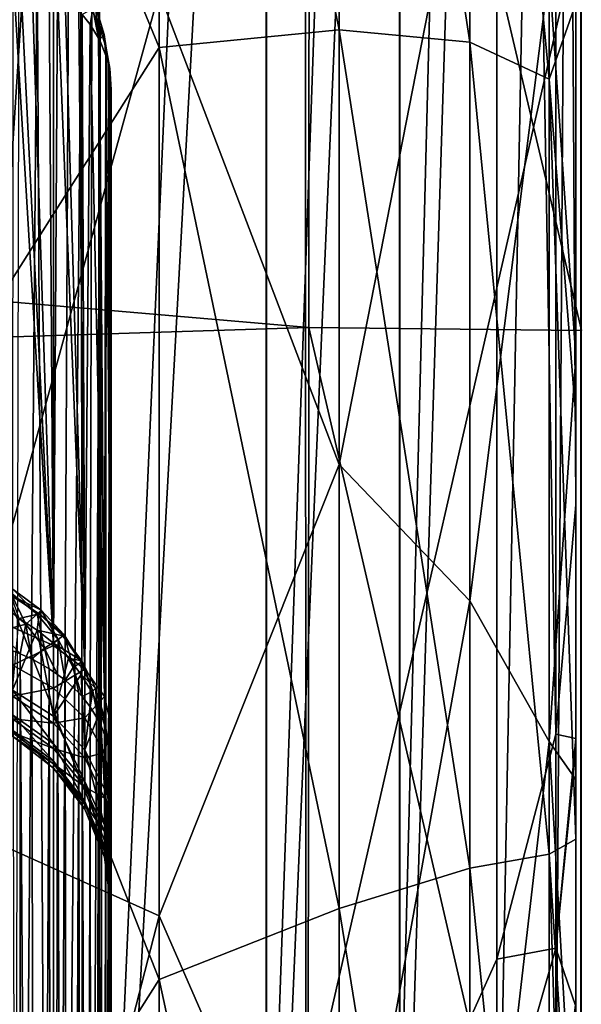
# Model space of a CAD drawing. Header units: metres. Extents: x -22 to 72, y -222 to 22.
# Tile 373 of 410: x 68.462 to 69.308, y 4.496 to 5.979. Entities that reach past the tile are written whole.
import ezdxf

# ---------------------------------------------------------------- set-up
doc = ezdxf.new("R2010")
doc.units = ezdxf.units.M
doc.layers.add('solid_509499_SW0002_01', color=7, linetype='CONTINUOUS')

msp = doc.modelspace()

# ---------------------------------------------------------------- linework, layer by layer
at = {"layer": 'solid_509499_SW0002_01'}
for points in [[(69.300003, 4.09725, 81.314957), (69.300003, 13.709238, 67.886703), (69.300003, 13.686502, 67.20269)], [(69.300003, 4.744919, 81.098137), (69.300003, 13.697898, 68.568909), (69.300003, 13.709238, 67.886703)], [(69.300003, 4.09725, 81.314957), (69.300003, 4.744919, 81.098137), (69.300003, 13.709238, 67.886703)], [(69.300003, 5.380803, 80.849998), (69.300003, 13.65287, 69.247124), (69.300003, 13.697898, 68.568909)], [(69.300003, 4.744919, 81.098137), (69.300003, 5.380803, 80.849998), (69.300003, 13.697898, 68.568909)], [(69.300003, 3.439465, 81.499832), (69.300003, 13.686502, 67.20269), (69.300003, 13.629494, 66.519127)], [(69.300003, 3.439465, 81.499832), (69.300003, 4.09725, 81.314957), (69.300003, 13.686502, 67.20269)], [(69.300003, 5.380803, 80.849998), (69.300003, 6.003599, 80.571091), (69.300003, 13.65287, 69.247124)], [(69.300003, 2.773616, 81.652199), (69.300003, 13.629494, 66.519127), (69.300003, 13.538207, 65.83828)], [(69.300003, 2.773616, 81.652199), (69.300003, 3.439465, 81.499832), (69.300003, 13.629494, 66.519127)], [(69.300003, 10.63656, 69.713799), (69.300003, 2.773616, 81.652199), (69.300003, 13.538207, 65.83828)], [(69.270142, 10.290688, 69.471611), (69.300003, 5.248535, 77.408691), (69.300003, 10.63656, 69.713799)], [(69.300003, 10.63656, 69.713799), (69.300003, 5.248535, 77.408691), (69.300003, 2.773616, 81.652199)], [(69.270142, 10.290688, 69.471611), (69.18103, 9.951366, 69.234016), (69.270142, 4.902662, 77.166512)], [(69.270142, 10.290688, 69.471611), (69.270142, 4.902662, 77.166512), (69.300003, 5.248535, 77.408691)], [(69.18103, 9.951366, 69.234016), (69.034447, 9.625714, 69.005997), (69.034798, 4.238321, 76.701332)], [(69.18103, 9.951366, 69.234016), (69.034798, 4.238321, 76.701332), (69.181145, 4.563674, 76.929153)], [(69.18103, 9.951366, 69.234016), (69.181145, 4.563674, 76.929153), (69.270142, 4.902662, 77.166512)], [(69.034447, 9.625714, 69.005997), (68.833321, 9.320226, 68.792091), (68.834, 3.933079, 76.487602)], [(69.034447, 9.625714, 69.005997), (68.834, 3.933079, 76.487602), (69.034798, 4.238321, 76.701332)], [(68.833321, 9.320226, 68.792091), (68.581665, 9.040996, 68.596573), (68.582764, 3.654026, 76.292206)], [(68.833321, 9.320226, 68.792091), (68.582764, 3.654026, 76.292206), (68.834, 3.933079, 76.487602)], [(68.581665, 9.040996, 68.596573), (68.284485, 8.793593, 68.42334), (68.286072, 3.406716, 76.119041)], [(68.581665, 9.040996, 68.596573), (68.286072, 3.406716, 76.119041), (68.582764, 3.654026, 76.292206)], [(69.270142, 4.257071, 57.218163), (69.300003, 8.917792, 59.966183), (69.300003, 4.499254, 56.872288)], [(69.270142, 8.67561, 60.312054), (69.300003, 8.917792, 59.966183), (69.270142, 4.257071, 57.218163)], [(69.300003, 4.499254, 56.872288), (69.300003, 8.917792, 59.966183), (69.300003, 6.093424, 55.718861)], [(69.270142, 8.67561, 60.312054), (69.270142, 4.257071, 57.218163), (69.18103, 4.019476, 57.557484)], [(69.18103, 8.438015, 60.651375), (69.270142, 8.67561, 60.312054), (69.18103, 4.019476, 57.557484)], [(69.18103, 8.438015, 60.651375), (69.18103, 4.019476, 57.557484), (69.034447, 3.791452, 57.883133)], [(69.034447, 8.209991, 60.977028), (69.18103, 8.438015, 60.651375), (69.034447, 3.791452, 57.883133)], [(69.034447, 8.209991, 60.977028), (69.034447, 3.791452, 57.883133), (68.833321, 3.577547, 58.188622)], [(68.833321, 7.996086, 61.282516), (69.034447, 8.209991, 60.977028), (68.833321, 3.577547, 58.188622)], [(68.833321, 7.996086, 61.282516), (68.833321, 3.577547, 58.188622), (68.581665, 3.382028, 58.467854)], [(68.581665, 7.800567, 61.561749), (68.833321, 7.996086, 61.282516), (68.581665, 3.382028, 58.467854)], [(68.581665, 7.800567, 61.561749), (68.581665, 3.382028, 58.467854), (68.284485, 3.208795, 58.715256)], [(68.284485, 7.627334, 61.809151), (68.581665, 7.800567, 61.561749), (68.284485, 3.208795, 58.715256)], [(68.330727, 6.76368, 83.47625), (68.67218, 7.292746, 82.641075), (68.67218, 5.937394, 83.241142)], [(68.67218, 7.292746, 82.641075), (68.943581, 7.240046, 82.026756), (68.943581, 5.963855, 82.615082)], [(68.67218, 5.937394, 83.241142), (68.67218, 7.292746, 82.641075), (68.943581, 5.963855, 82.615082)], [(53.5, 6.836931, 87.855888), (68.897644, 5.515822, 88.262665), (68.899071, 7.250747, 87.708542)], [(69.308784, 5.511178, 88.234596), (68.899071, 7.250747, 87.708542), (68.897644, 5.515822, 88.262665)], [(69.308884, 7.244244, 87.680969), (68.899071, 7.250747, 87.708542), (69.308784, 5.511178, 88.234596)], [(68.943581, 7.240046, 82.026756), (69.140579, 7.144589, 81.397644), (69.140579, 5.945564, 81.971123)], [(68.943581, 5.963855, 82.615082), (68.943581, 7.240046, 82.026756), (69.140579, 5.945564, 81.971123)], [(69.140579, 7.144589, 81.397644), (69.260025, 7.01401, 80.761597), (69.260025, 5.88982, 81.317833)], [(69.140579, 5.945564, 81.971123), (69.140579, 7.144589, 81.397644), (69.260025, 5.88982, 81.317833)], [(69.260025, 5.88982, 81.317833), (69.260025, 7.01401, 80.761597), (69.300003, 6.003599, 80.571091)], [(53.5, 6.836931, 87.855888), (53.5, 5.02954, 88.388817), (68.897644, 5.515822, 88.262665)], [(68.330727, 5.399823, 84.003235), (68.330727, 6.76368, 83.47625), (68.67218, 5.937394, 83.241142)], [(68.943581, 5.309099, 53.369846), (68.943581, 6.568497, 53.890331), (68.67218, 6.020631, 53.029903)], [(69.140579, 6.314661, 54.435593), (68.943581, 6.568497, 53.890331), (68.943581, 5.309099, 53.369846)], [(69.140579, 5.103931, 53.935219), (69.140579, 6.314661, 54.435593), (68.943581, 5.309099, 53.369846)], [(69.260025, 6.052355, 54.999046), (69.140579, 6.314661, 54.435593), (69.140579, 5.103931, 53.935219)], [(68.67218, 6.020631, 53.029903), (68.330727, 6.219466, 52.535511), (68.330727, 4.782124, 52.032425)], [(53.5, 6.139806, 47.917599), (68.892906, 6.142597, 47.918453), (68.893272, 4.318313, 47.448792)], [(69.307831, 6.128791, 47.944382), (68.893272, 4.318313, 47.448792), (68.892906, 6.142597, 47.918453)], [(53.5, 4.314916, 47.448078), (53.5, 6.139806, 47.917599), (68.893272, 4.318313, 47.448792)], [(69.307755, 4.305777, 47.475555), (68.893272, 4.318313, 47.448792), (69.307831, 6.128791, 47.944382)], [(69.307755, 4.305777, 47.475555), (69.307831, 6.128791, 47.944382), (69.718643, 4.288019, 47.56073)], [(69.307831, 6.128791, 47.944382), (69.718697, 6.103422, 48.027668), (69.718643, 4.288019, 47.56073)], [(68.461388, 6.104851, 66.993286), (68.488571, 6.087646, 66.983742), (68.451508, 1.581238, 73.464203)], [(68.488571, 6.087646, 66.983742), (68.513054, 1.542143, 73.436829), (68.451508, 1.581238, 73.464203)], [(68.488571, 6.087646, 66.983742), (68.51339, 6.067769, 66.972969), (68.513054, 1.542143, 73.436829)], [(69.260025, 6.052355, 54.999046), (69.300003, 5.470815, 55.42915), (69.300003, 6.093424, 55.718861)], [(69.300003, 4.499254, 56.872288), (69.300003, 6.093424, 55.718861), (69.300003, 5.470815, 55.42915)], [(68.51339, 6.067769, 66.972969), (68.535553, 6.045427, 66.961151), (68.513054, 1.542143, 73.436829)], [(68.451752, 6.056551, 66.693314), (68.451576, 5.064001, 65.998199), (68.513168, 5.036586, 66.037354)], [(68.463127, 6.052008, 66.698692), (68.451752, 6.056551, 66.693314), (68.513168, 5.036586, 66.037354)], [(68.480377, 6.044142, 66.707901), (68.463127, 6.052008, 66.698692), (68.513168, 5.036586, 66.037354)], [(68.506874, 6.029092, 66.724785), (68.480377, 6.044142, 66.707901), (68.513168, 5.036586, 66.037354)], [(68.535553, 6.045427, 66.961151), (68.554779, 6.020809, 66.94854), (68.513054, 1.542143, 73.436829)], [(69.260025, 4.891919, 54.519459), (69.260025, 6.052355, 54.999046), (69.140579, 5.103931, 53.935219)], [(69.260025, 4.891919, 54.519459), (69.300003, 5.470815, 55.42915), (69.260025, 6.052355, 54.999046)], [(68.519173, 6.020823, 66.734138), (68.506874, 6.029092, 66.724785), (68.513168, 5.036586, 66.037354)], [(68.67218, 4.629241, 52.542904), (68.67218, 6.020631, 53.029903), (68.330727, 4.782124, 52.032425)], [(68.554779, 6.020809, 66.94854), (68.560242, 1.491387, 73.401291), (68.513054, 1.542143, 73.436829)], [(68.519173, 6.020823, 66.734138), (68.513168, 5.036586, 66.037354), (68.560356, 5.000993, 66.088181)], [(68.530655, 6.012085, 66.743919), (68.519173, 6.020823, 66.734138), (68.560356, 5.000993, 66.088181)], [(68.5513, 5.992835, 66.764595), (68.530655, 6.012085, 66.743919), (68.560356, 5.000993, 66.088181)], [(68.554779, 6.020809, 66.94854), (68.570831, 5.994248, 66.935295), (68.560242, 1.491387, 73.401291)], [(68.943581, 5.309099, 53.369846), (68.67218, 6.020631, 53.029903), (68.67218, 4.629241, 52.542904)], [(68.572235, 5.99576, 66.822952), (68.556358, 5.987279, 66.770508), (68.568581, 5.971858, 66.786758)], [(68.570831, 5.994248, 66.935295), (68.583496, 5.96598, 66.921814), (68.560242, 1.491387, 73.401291)], [(68.572235, 5.99576, 66.822952), (68.568581, 5.971858, 66.786758), (68.581154, 5.951359, 66.807816)], [(68.576569, 6.000083, 66.879822), (68.589722, 5.957241, 66.862228), (68.570831, 5.994248, 66.935295)], [(68.589722, 5.957241, 66.862228), (68.583496, 5.96598, 66.921814), (68.570831, 5.994248, 66.935295)], [(68.572235, 5.99576, 66.822952), (68.581154, 5.951359, 66.807816), (68.576569, 6.000083, 66.879822)], [(68.576569, 6.000083, 66.879822), (68.581154, 5.951359, 66.807816), (68.582237, 5.949251, 66.809952)], [(68.576569, 6.000083, 66.879822), (68.582237, 5.949251, 66.809952), (68.589722, 5.957241, 66.862228)], [(69.260025, 5.88982, 81.317833), (69.300003, 6.003599, 80.571091), (69.300003, 5.380803, 80.849998)], [(68.556358, 5.987279, 66.770508), (68.5513, 5.992835, 66.764595), (68.560356, 5.000993, 66.088181)], [(68.568581, 5.971858, 66.786758), (68.556358, 5.987279, 66.770508), (68.560356, 5.000993, 66.088181)], [(68.583496, 5.96598, 66.921814), (68.58989, 1.432392, 73.359978), (68.560242, 1.491387, 73.401291)], [(68.568581, 5.971858, 66.786758), (68.560356, 5.000993, 66.088181), (68.589973, 4.959628, 66.147255)], [(68.581154, 5.951359, 66.807816), (68.568581, 5.971858, 66.786758), (68.589973, 4.959628, 66.147255)], [(68.583496, 5.96598, 66.921814), (68.592636, 5.936423, 66.908119), (68.58989, 1.432392, 73.359978)], [(68.589722, 5.957241, 66.862228), (68.592636, 5.936423, 66.908119), (68.583496, 5.96598, 66.921814)], [(68.67218, 5.937394, 83.241142), (68.943581, 5.963855, 82.615082), (68.943581, 4.640398, 83.08757)], [(68.943581, 5.963855, 82.615082), (69.140579, 5.945564, 81.971123), (69.140579, 4.70098, 82.437553)], [(68.943581, 4.640398, 83.08757), (68.943581, 5.963855, 82.615082), (69.140579, 4.70098, 82.437553)], [(68.582237, 5.949251, 66.809952), (68.581154, 5.951359, 66.807816), (68.589973, 4.959628, 66.147255)], [(68.589722, 5.957241, 66.862228), (68.582237, 5.949251, 66.809952), (68.592094, 5.925353, 66.833855)], [(68.592094, 5.925353, 66.833855), (68.582237, 5.949251, 66.809952), (68.589973, 4.959628, 66.147255)], [(68.589722, 5.957241, 66.862228), (68.595398, 5.913619, 66.845261), (68.592636, 5.936423, 66.908119)], [(68.589722, 5.957241, 66.862228), (68.592094, 5.925353, 66.833855), (68.595398, 5.913619, 66.845261)], [(68.330727, 5.399823, 84.003235), (68.67218, 5.937394, 83.241142), (68.67218, 4.533285, 83.716057)], [(68.592636, 5.936423, 66.908119), (68.59816, 5.905728, 66.894623), (68.58989, 1.432392, 73.359978)], [(68.598038, 5.900235, 66.857925), (68.59816, 5.905728, 66.894623), (68.592636, 5.936423, 66.908119)], [(68.598038, 5.900235, 66.857925), (68.592636, 5.936423, 66.908119), (68.595398, 5.913619, 66.845261)], [(68.67218, 4.533285, 83.716057), (68.67218, 5.937394, 83.241142), (68.943581, 4.640398, 83.08757)], [(69.140579, 5.945564, 81.971123), (69.260025, 5.88982, 81.317833), (69.260025, 4.721935, 81.775261)], [(69.140579, 4.70098, 82.437553), (69.140579, 5.945564, 81.971123), (69.260025, 4.721935, 81.775261)], [(68.592094, 5.925353, 66.833855), (68.589973, 4.959628, 66.147255), (68.599998, 4.915507, 66.210266)], [(68.595398, 5.913619, 66.845261), (68.592094, 5.925353, 66.833855), (68.599998, 4.915507, 66.210266)], [(68.59816, 5.905728, 66.894623), (68.599998, 5.87431, 66.88163), (68.58989, 1.432392, 73.359978)], [(68.598038, 5.900235, 66.857925), (68.595398, 5.913619, 66.845261), (68.599998, 4.915507, 66.210266)], [(68.598038, 5.900235, 66.857925), (68.599998, 5.87431, 66.88163), (68.59816, 5.905728, 66.894623)], [(68.598038, 5.900235, 66.857925), (68.599998, 4.915507, 66.210266), (68.599998, 5.394902, 66.545944)], [(68.598038, 5.900235, 66.857925), (68.599998, 5.394902, 66.545944), (68.599998, 5.87431, 66.88163)], [(69.260025, 5.88982, 81.317833), (69.300003, 5.380803, 80.849998), (69.300003, 4.744919, 81.098137)], [(69.260025, 4.721935, 81.775261), (69.260025, 5.88982, 81.317833), (69.300003, 4.744919, 81.098137)], [(68.58989, 1.432392, 73.359978), (68.599998, 5.87431, 66.88163), (68.599998, 3.621717, 70.098663)], [(68.599998, 5.87431, 66.88163), (68.599998, 5.394902, 66.545944), (68.599998, -3.2108, 65.314484)], [(68.599998, 3.621717, 70.098663), (68.599998, 5.87431, 66.88163), (68.599998, -3.2108, 65.314484)], [(53.5, 5.02954, 88.388817), (68.896446, 3.739455, 88.664375), (68.897644, 5.515822, 88.262665)], [(69.308731, 3.736626, 88.635963), (68.897644, 5.515822, 88.262665), (68.896446, 3.739455, 88.664375)], [(69.308784, 5.511178, 88.234596), (68.897644, 5.515822, 88.262665), (69.308731, 3.736626, 88.635963)], [(69.260025, 4.891919, 54.519459), (69.300003, 4.834492, 55.170979), (69.300003, 5.470815, 55.42915)], [(69.300003, 4.499254, 56.872288), (69.300003, 5.470815, 55.42915), (69.300003, 4.834492, 55.170979)], [(68.330727, 3.995498, 84.410286), (68.330727, 5.399823, 84.003235), (68.67218, 4.533285, 83.716057)], [(68.599998, 5.394902, 66.545944), (68.599998, 4.915507, 66.210266), (68.599998, -3.2108, 65.314484)], [(68.943581, 4.009, 52.961521), (68.943581, 5.309099, 53.369846), (68.67218, 4.629241, 52.542904)], [(69.140579, 5.103931, 53.935219), (68.943581, 5.309099, 53.369846), (68.943581, 4.009, 52.961521)], [(69.270142, 4.902662, 77.166512), (69.300003, 4.896359, 77.855141), (69.300003, 5.248535, 77.408691)], [(69.300003, 5.248535, 77.408691), (69.300003, 4.896359, 77.855141), (69.300003, 2.773616, 81.652199)], [(68.448349, 5.116278, 65.118721), (68.488426, 5.083848, 65.109589), (68.452576, 5.121001, 65.181862)], [(68.452576, 5.121001, 65.181862), (68.494713, 5.089931, 65.170532), (68.449249, 5.111563, 65.244926)], [(68.488426, 5.083848, 65.109589), (68.494713, 5.089931, 65.170532), (68.452576, 5.121001, 65.181862)], [(68.435158, 5.099222, 65.0597), (68.471283, 5.068828, 65.053658), (68.448349, 5.116278, 65.118721)], [(68.471283, 5.068828, 65.053658), (68.488426, 5.083848, 65.109589), (68.448349, 5.116278, 65.118721)], [(68.449249, 5.111563, 65.244926), (68.491379, 5.084192, 65.23246), (68.461388, 5.076952, 65.296921)], [(68.494713, 5.089931, 65.170532), (68.491379, 5.084192, 65.23246), (68.449249, 5.111563, 65.244926)], [(69.140579, 3.854074, 53.542675), (69.140579, 5.103931, 53.935219), (68.943581, 4.009, 52.961521)], [(69.260025, 4.891919, 54.519459), (69.140579, 5.103931, 53.935219), (69.140579, 3.854074, 53.542675)], [(68.431618, 5.05809, 65.006645), (68.471283, 5.068828, 65.053658), (68.435158, 5.099222, 65.0597)], [(68.488426, 5.083848, 65.109589), (68.520195, 5.045326, 65.09861), (68.494713, 5.089931, 65.170532)], [(68.494713, 5.089931, 65.170532), (68.52919, 5.052719, 65.156975), (68.491379, 5.084192, 65.23246)], [(68.520195, 5.045326, 65.09861), (68.52919, 5.052719, 65.156975), (68.494713, 5.089931, 65.170532)], [(68.461388, 5.076952, 65.296921), (68.488571, 5.059747, 65.287376), (68.451576, 4.969301, 65.461121)], [(68.491379, 5.084192, 65.23246), (68.488571, 5.059747, 65.287376), (68.461388, 5.076952, 65.296921)], [(68.471283, 5.068828, 65.053658), (68.49958, 5.032659, 65.046272), (68.488426, 5.083848, 65.109589)], [(68.49958, 5.032659, 65.046272), (68.520195, 5.045326, 65.09861), (68.488426, 5.083848, 65.109589)], [(68.491379, 5.084192, 65.23246), (68.527191, 5.050901, 65.217552), (68.488571, 5.059747, 65.287376)], [(68.52919, 5.052719, 65.156975), (68.527191, 5.050901, 65.217552), (68.491379, 5.084192, 65.23246)], [(68.431618, 5.05809, 65.006645), (68.463127, 5.024108, 65.002335), (68.471283, 5.068828, 65.053658)], [(68.451576, 5.006625, 65.948975), (68.513168, 5.036586, 66.037354), (68.451576, 5.064001, 65.998199)], [(68.488571, 5.059747, 65.287376), (68.513168, 4.930147, 65.433708), (68.451576, 4.969301, 65.461121)], [(68.471283, 5.068828, 65.053658), (68.463127, 5.024108, 65.002335), (68.480377, 5.016242, 65.011543)], [(68.471283, 5.068828, 65.053658), (68.480377, 5.016242, 65.011543), (68.49958, 5.032659, 65.046272)], [(68.488571, 5.059747, 65.287376), (68.51339, 5.039869, 65.276604), (68.513168, 4.930147, 65.433708)], [(68.527191, 5.050901, 65.217552), (68.51339, 5.039869, 65.276604), (68.488571, 5.059747, 65.287376)], [(68.431618, 5.05809, 65.006645), (68.451752, 5.028651, 64.996948), (68.463127, 5.024108, 65.002335)], [(68.49958, 5.032659, 65.046272), (68.519173, 4.992923, 65.037781), (68.520195, 5.045326, 65.09861)], [(68.527191, 5.050901, 65.217552), (68.555717, 5.013115, 65.200966), (68.51339, 5.039869, 65.276604)], [(68.520195, 5.045326, 65.09861), (68.519173, 4.992923, 65.037781), (68.530655, 4.984185, 65.047554)], [(68.520195, 5.045326, 65.09861), (68.542809, 5.003168, 65.086571), (68.52919, 5.052719, 65.156975)], [(68.520195, 5.045326, 65.09861), (68.530655, 4.984185, 65.047554), (68.542809, 5.003168, 65.086571)], [(68.52919, 5.052719, 65.156975), (68.555054, 5.011433, 65.142059), (68.527191, 5.050901, 65.217552)], [(68.555054, 5.011433, 65.142059), (68.555717, 5.013115, 65.200966), (68.527191, 5.050901, 65.217552)], [(68.542809, 5.003168, 65.086571), (68.555054, 5.011433, 65.142059), (68.52919, 5.052719, 65.156975)], [(53.5, 5.02954, 88.388817), (53.5, 3.181653, 88.757576), (68.896446, 3.739455, 88.664375)], [(68.451576, 5.006625, 65.948975), (68.513168, 4.972097, 65.982025), (68.513168, 5.036586, 66.037354)], [(68.49958, 5.032659, 65.046272), (68.480377, 5.016242, 65.011543), (68.506874, 5.001193, 65.028419)], [(68.49958, 5.032659, 65.046272), (68.506874, 5.001193, 65.028419), (68.519173, 4.992923, 65.037781)], [(68.51339, 5.039869, 65.276604), (68.535553, 5.017527, 65.264786), (68.513168, 4.930147, 65.433708)], [(68.513168, 4.972097, 65.982025), (68.560356, 5.000993, 66.088181), (68.513168, 5.036586, 66.037354)], [(68.555717, 5.013115, 65.200966), (68.535553, 5.017527, 65.264786), (68.51339, 5.039869, 65.276604)], [(68.461388, 1.099069, 62.252628), (68.463127, 5.024108, 65.002335), (68.451752, 5.028651, 64.996948)], [(68.461388, 1.099069, 62.252628), (68.488571, 1.089526, 62.269833), (68.463127, 5.024108, 65.002335)], [(68.488571, 1.089526, 62.269833), (68.480377, 5.016242, 65.011543), (68.463127, 5.024108, 65.002335)], [(68.488571, 1.089526, 62.269833), (68.506874, 5.001193, 65.028419), (68.480377, 5.016242, 65.011543)], [(68.535553, 5.017527, 65.264786), (68.554779, 4.992909, 65.252182), (68.513168, 4.930147, 65.433708)], [(68.555717, 5.013115, 65.200966), (68.554779, 4.992909, 65.252182), (68.535553, 5.017527, 65.264786)], [(68.451576, 5.006625, 65.948975), (68.451576, 4.959953, 65.889503), (68.513168, 4.972097, 65.982025)], [(68.488571, 1.089526, 62.269833), (68.51339, 1.078756, 62.289711), (68.506874, 5.001193, 65.028419)], [(68.51339, 1.078756, 62.289711), (68.519173, 4.992923, 65.037781), (68.506874, 5.001193, 65.028419)], [(68.513168, 4.972097, 65.982025), (68.560356, 4.927272, 66.02494), (68.560356, 5.000993, 66.088181)], [(68.542809, 5.003168, 65.086571), (68.530655, 4.984185, 65.047554), (68.5513, 4.964935, 65.06823)], [(68.542809, 5.003168, 65.086571), (68.556358, 4.959379, 65.074142), (68.555054, 5.011433, 65.142059)], [(68.542809, 5.003168, 65.086571), (68.5513, 4.964935, 65.06823), (68.556358, 4.959379, 65.074142)], [(68.555717, 5.013115, 65.200966), (68.576569, 4.972183, 65.183456), (68.554779, 4.992909, 65.252182)], [(68.555054, 5.011433, 65.142059), (68.572235, 4.967861, 65.126587), (68.555717, 5.013115, 65.200966)], [(68.555054, 5.011433, 65.142059), (68.556358, 4.959379, 65.074142), (68.572235, 4.967861, 65.126587)], [(68.572235, 4.967861, 65.126587), (68.576569, 4.972183, 65.183456), (68.555717, 5.013115, 65.200966)], [(68.560356, 4.927272, 66.02494), (68.589973, 4.959628, 66.147255), (68.560356, 5.000993, 66.088181)], [(68.554779, 4.992909, 65.252182), (68.560356, 4.879316, 65.398117), (68.513168, 4.930147, 65.433708)], [(68.51339, 1.078756, 62.289711), (68.535553, 1.066936, 62.31205), (68.519173, 4.992923, 65.037781)], [(68.535553, 1.066936, 62.31205), (68.530655, 4.984185, 65.047554), (68.519173, 4.992923, 65.037781)], [(68.554779, 4.992909, 65.252182), (68.570831, 4.966348, 65.23893), (68.560356, 4.879316, 65.398117)], [(68.576569, 4.972183, 65.183456), (68.570831, 4.966348, 65.23893), (68.554779, 4.992909, 65.252182)], [(68.451576, 4.959953, 65.889503), (68.513168, 4.919641, 65.915192), (68.513168, 4.972097, 65.982025)], [(68.513168, 4.972097, 65.982025), (68.513168, 4.919641, 65.915192), (68.560356, 4.927272, 66.02494)], [(68.535553, 1.066936, 62.31205), (68.5513, 4.964935, 65.06823), (68.530655, 4.984185, 65.047554)], [(68.576569, 4.972183, 65.183456), (68.589722, 4.929341, 65.165863), (68.570831, 4.966348, 65.23893)], [(68.572235, 4.967861, 65.126587), (68.581154, 4.923459, 65.11145), (68.576569, 4.972183, 65.183456)], [(68.576569, 4.972183, 65.183456), (68.581154, 4.923459, 65.11145), (68.582237, 4.921351, 65.113594)], [(68.576569, 4.972183, 65.183456), (68.582237, 4.921351, 65.113594), (68.589722, 4.929341, 65.165863)], [(68.451576, 4.969301, 65.461121), (68.513168, 4.930147, 65.433708), (68.513168, 4.888469, 65.507751)], [(68.451576, 4.932219, 65.527), (68.451576, 4.969301, 65.461121), (68.513168, 4.888469, 65.507751)], [(68.451576, 4.959953, 65.889503), (68.451576, 4.92578, 65.822075), (68.513168, 4.919641, 65.915192)], [(68.535553, 1.066936, 62.31205), (68.554779, 1.054329, 62.33667), (68.5513, 4.964935, 65.06823)], [(68.554779, 1.054329, 62.33667), (68.556358, 4.959379, 65.074142), (68.5513, 4.964935, 65.06823)], [(68.554779, 1.054329, 62.33667), (68.570831, 1.041082, 62.363232), (68.556358, 4.959379, 65.074142)], [(68.572235, 4.967861, 65.126587), (68.556358, 4.959379, 65.074142), (68.568581, 4.943958, 65.090393)], [(68.570831, 1.041082, 62.363232), (68.568581, 4.943958, 65.090393), (68.556358, 4.959379, 65.074142)], [(68.570831, 4.966348, 65.23893), (68.583496, 4.93808, 65.225456), (68.560356, 4.879316, 65.398117)], [(68.560356, 4.927272, 66.02494), (68.589973, 4.875177, 66.074806), (68.589973, 4.959628, 66.147255)], [(68.572235, 4.967861, 65.126587), (68.568581, 4.943958, 65.090393), (68.581154, 4.923459, 65.11145)], [(68.589722, 4.929341, 65.165863), (68.583496, 4.93808, 65.225456), (68.570831, 4.966348, 65.23893)], [(68.589973, 4.875177, 66.074806), (68.599998, 4.915507, 66.210266), (68.589973, 4.959628, 66.147255)], [(68.570831, 1.041082, 62.363232), (68.581154, 4.923459, 65.11145), (68.568581, 4.943958, 65.090393)], [(68.451576, 4.932219, 65.527), (68.513168, 4.888469, 65.507751), (68.513168, 4.862037, 65.588501)], [(68.451576, 4.908701, 65.598846), (68.451576, 4.932219, 65.527), (68.513168, 4.862037, 65.588501)], [(68.451576, 4.92578, 65.822075), (68.513168, 4.881232, 65.839401), (68.513168, 4.919641, 65.915192)], [(68.451576, 4.92578, 65.822075), (68.451576, 4.905419, 65.749275), (68.513168, 4.881232, 65.839401)], [(68.513168, 4.930147, 65.433708), (68.560356, 4.879316, 65.398117), (68.560356, 4.831671, 65.482758)], [(68.513168, 4.888469, 65.507751), (68.513168, 4.930147, 65.433708), (68.560356, 4.831671, 65.482758)], [(68.513168, 4.919641, 65.915192), (68.560356, 4.867306, 65.948532), (68.560356, 4.927272, 66.02494)], [(68.583496, 4.93808, 65.225456), (68.589973, 4.82024, 65.35675), (68.560356, 4.879316, 65.398117)], [(68.560356, 4.927272, 66.02494), (68.560356, 4.867306, 65.948532), (68.589973, 4.875177, 66.074806)], [(68.589722, 4.929341, 65.165863), (68.582237, 4.921351, 65.113594), (68.592094, 4.897453, 65.137497)], [(68.583496, 4.93808, 65.225456), (68.592636, 4.908523, 65.211754), (68.589973, 4.82024, 65.35675)], [(68.589722, 4.929341, 65.165863), (68.592636, 4.908523, 65.211754), (68.583496, 4.93808, 65.225456)], [(68.589722, 4.929341, 65.165863), (68.595398, 4.885719, 65.148895), (68.592636, 4.908523, 65.211754)], [(68.589722, 4.929341, 65.165863), (68.592094, 4.897453, 65.137497), (68.595398, 4.885719, 65.148895)], [(68.513168, 4.919641, 65.915192), (68.513168, 4.881232, 65.839401), (68.560356, 4.867306, 65.948532)], [(68.570831, 1.041082, 62.363232), (68.583496, 1.027603, 62.391499), (68.581154, 4.923459, 65.11145)], [(68.583496, 1.027603, 62.391499), (68.582237, 4.921351, 65.113594), (68.581154, 4.923459, 65.11145)], [(68.583496, 1.027603, 62.391499), (68.592094, 4.897453, 65.137497), (68.582237, 4.921351, 65.113594)], [(68.589973, 4.875177, 66.074806), (68.599998, 4.821172, 66.129623), (68.599998, 4.915507, 66.210266)], [(68.599998, 4.915507, 66.210266), (68.599998, 0.000595, 62.76881), (68.599998, -3.2108, 65.314484)], [(68.599998, 4.915507, 66.210266), (68.599998, 4.821172, 66.129623), (68.599998, 0.000595, 62.76881)], [(68.451576, 4.908701, 65.598846), (68.513168, 4.862037, 65.588501), (68.513168, 4.851866, 65.672852)], [(68.451576, 4.899652, 65.673897), (68.451576, 4.908701, 65.598846), (68.513168, 4.851866, 65.672852)], [(68.451576, 4.905419, 65.749275), (68.513168, 4.858348, 65.757576), (68.513168, 4.881232, 65.839401)], [(68.451576, 4.905419, 65.749275), (68.451576, 4.899652, 65.673897), (68.513168, 4.858348, 65.757576)], [(68.451576, 4.899652, 65.673897), (68.513168, 4.851866, 65.672852), (68.513168, 4.858348, 65.757576)], [(68.583496, 1.027603, 62.391499), (68.592636, 1.013904, 62.421055), (68.592094, 4.897453, 65.137497)], [(68.592636, 4.908523, 65.211754), (68.59816, 4.877829, 65.198265), (68.589973, 4.82024, 65.35675)], [(68.592636, 1.013904, 62.421055), (68.595398, 4.885719, 65.148895), (68.592094, 4.897453, 65.137497)], [(68.598038, 4.872335, 65.161568), (68.59816, 4.877829, 65.198265), (68.592636, 4.908523, 65.211754)], [(68.598038, 4.872335, 65.161568), (68.592636, 4.908523, 65.211754), (68.595398, 4.885719, 65.148895)], [(69.270126, 4.580569, 77.575653), (69.270142, 4.902662, 77.166512), (69.181145, 4.563674, 76.929153)], [(69.270126, 4.580569, 77.575653), (69.300003, 4.896359, 77.855141), (69.270142, 4.902662, 77.166512)], [(69.270126, 4.580569, 77.575653), (69.300003, 4.880727, 77.872711), (69.300003, 4.896359, 77.855141)], [(69.300003, 4.896359, 77.855141), (69.300003, 4.880727, 77.872711), (69.300003, 2.773616, 81.652199)], [(68.513168, 4.888469, 65.507751), (68.560356, 4.831671, 65.482758), (68.560356, 4.801455, 65.575066)], [(68.513168, 4.862037, 65.588501), (68.513168, 4.888469, 65.507751), (68.560356, 4.801455, 65.575066)], [(68.513168, 4.881232, 65.839401), (68.560356, 4.823399, 65.861893), (68.560356, 4.867306, 65.948532)], [(68.513168, 4.881232, 65.839401), (68.513168, 4.858348, 65.757576), (68.560356, 4.823399, 65.861893)], [(68.592636, 1.013904, 62.421055), (68.59816, 1.000411, 62.451752), (68.595398, 4.885719, 65.148895)], [(68.59816, 1.000411, 62.451752), (68.598038, 4.872335, 65.161568), (68.595398, 4.885719, 65.148895)], [(69.260025, 3.693979, 54.143219), (69.260025, 4.891919, 54.519459), (69.140579, 3.854074, 53.542675)], [(69.260025, 4.891919, 54.519459), (69.300003, 4.186007, 54.944981), (69.300003, 4.834492, 55.170979)], [(69.260025, 3.693979, 54.143219), (69.300003, 4.186007, 54.944981), (69.260025, 4.891919, 54.519459)], [(69.270126, 4.580569, 77.575653), (69.300003, 4.49246, 78.261909), (69.300003, 4.880727, 77.872711)], [(69.300003, 4.880727, 77.872711), (69.300003, 2.101833, 81.771629), (69.300003, 2.773616, 81.652199)], [(69.300003, 4.880727, 77.872711), (69.300003, 4.49246, 78.261909), (69.300003, 2.101833, 81.771629)], [(68.560356, 4.879316, 65.398117), (68.589973, 4.82024, 65.35675), (68.589973, 4.765661, 65.453712)], [(68.560356, 4.831671, 65.482758), (68.560356, 4.879316, 65.398117), (68.589973, 4.765661, 65.453712)], [(68.560356, 4.867306, 65.948532), (68.589973, 4.806482, 65.987282), (68.589973, 4.875177, 66.074806)], [(68.560356, 4.867306, 65.948532), (68.560356, 4.823399, 65.861893), (68.589973, 4.806482, 65.987282)], [(68.59816, 4.877829, 65.198265), (68.599998, 4.84641, 65.185265), (68.589973, 4.82024, 65.35675)], [(68.589973, 4.875177, 66.074806), (68.599998, 4.742628, 66.030205), (68.599998, 4.821172, 66.129623)], [(68.589973, 4.875177, 66.074806), (68.589973, 4.806482, 65.987282), (68.599998, 4.742628, 66.030205)], [(68.598038, 4.872335, 65.161568), (68.599998, 4.84641, 65.185265), (68.59816, 4.877829, 65.198265)], [(68.598038, 4.872335, 65.161568), (68.599998, 0.987415, 62.48317), (68.599998, 2.916912, 63.834217)], [(68.59816, 1.000411, 62.451752), (68.599998, 0.987415, 62.48317), (68.598038, 4.872335, 65.161568)], [(68.598038, 4.872335, 65.161568), (68.599998, 2.916912, 63.834217), (68.599998, 4.84641, 65.185265)], [(68.513168, 4.862037, 65.588501), (68.560356, 4.801455, 65.575066), (68.560356, 4.789828, 65.671501)], [(68.513168, 4.851866, 65.672852), (68.513168, 4.862037, 65.588501), (68.560356, 4.789828, 65.671501)], [(68.513168, 4.858348, 65.757576), (68.560356, 4.797237, 65.768349), (68.560356, 4.823399, 65.861893)], [(68.513168, 4.858348, 65.757576), (68.513168, 4.851866, 65.672852), (68.560356, 4.797237, 65.768349)], [(68.513168, 4.851866, 65.672852), (68.560356, 4.789828, 65.671501), (68.560356, 4.797237, 65.768349)], [(68.589973, 4.82024, 65.35675), (68.599998, 4.84641, 65.185265), (68.599998, 4.801815, 65.248955)], [(68.599998, 4.84641, 65.185265), (68.599998, 2.916912, 63.834217), (68.599998, 0.94282, 62.546856)], [(68.599998, 4.801815, 65.248955), (68.599998, 4.84641, 65.185265), (68.599998, 0.94282, 62.546856)], [(68.560356, 4.831671, 65.482758), (68.589973, 4.765661, 65.453712), (68.589973, 4.731046, 65.559456)], [(68.560356, 4.801455, 65.575066), (68.560356, 4.831671, 65.482758), (68.589973, 4.731046, 65.559456)], [(68.560356, 4.823399, 65.861893), (68.589973, 4.756184, 65.888031), (68.589973, 4.806482, 65.987282)], [(68.560356, 4.823399, 65.861893), (68.560356, 4.797237, 65.768349), (68.589973, 4.756184, 65.888031)], [(69.300003, 3.838262, 56.462288), (69.300003, 4.834492, 55.170979), (69.300003, 4.186007, 54.944981)], [(69.300003, 3.838262, 56.462288), (69.300003, 4.499254, 56.872288), (69.300003, 4.834492, 55.170979)], [(68.589973, 4.82024, 65.35675), (68.599998, 4.801815, 65.248955), (68.599998, 4.757229, 65.31263)], [(68.589973, 4.82024, 65.35675), (68.599998, 4.757229, 65.31263), (68.599998, 4.696169, 65.42067)], [(68.589973, 4.765661, 65.453712), (68.589973, 4.82024, 65.35675), (68.599998, 4.696169, 65.42067)], [(68.589973, 4.806482, 65.987282), (68.599998, 4.684729, 65.916512), (68.599998, 4.742628, 66.030205)], [(68.589973, 4.806482, 65.987282), (68.589973, 4.756184, 65.888031), (68.599998, 4.684729, 65.916512)], [(68.599998, 4.821172, 66.129623), (68.599998, 0.108633, 62.829872), (68.599998, 0.000595, 62.76881)], [(68.599998, 4.821172, 66.129623), (68.599998, 4.742628, 66.030205), (68.599998, 0.108633, 62.829872)], [(68.560356, 4.801455, 65.575066), (68.589973, 4.731046, 65.559456), (68.589973, 4.717727, 65.66993)], [(68.560356, 4.789828, 65.671501), (68.560356, 4.801455, 65.575066), (68.589973, 4.717727, 65.66993)], [(68.560356, 4.797237, 65.768349), (68.589973, 4.726215, 65.780869), (68.589973, 4.756184, 65.888031)], [(68.560356, 4.797237, 65.768349), (68.560356, 4.789828, 65.671501), (68.589973, 4.726215, 65.780869)], [(68.599998, 4.801815, 65.248955), (68.599998, 0.94282, 62.546856), (68.599998, 0.898234, 62.610531)], [(68.599998, 4.757229, 65.31263), (68.599998, 4.801815, 65.248955), (68.599998, 0.898234, 62.610531)], [(68.67218, 4.629241, 52.542904), (68.330727, 4.782124, 52.032425), (68.330727, 3.304867, 51.662617)], [(68.560356, 4.789828, 65.671501), (68.589973, 4.717727, 65.66993), (68.589973, 4.726215, 65.780869)], [(68.589973, 4.765661, 65.453712), (68.599998, 4.696169, 65.42067), (68.599998, 4.656365, 65.540947)], [(68.589973, 4.731046, 65.559456), (68.589973, 4.765661, 65.453712), (68.599998, 4.656365, 65.540947)], [(68.589973, 4.756184, 65.888031), (68.589973, 4.726215, 65.780869), (68.599998, 4.684729, 65.916512)], [(68.599998, 4.757229, 65.31263), (68.599998, 0.898234, 62.610531), (68.599998, 0.81759, 62.704868)], [(68.599998, 4.696169, 65.42067), (68.599998, 4.757229, 65.31263), (68.599998, 0.81759, 62.704868)], [(68.599998, 4.742628, 66.030205), (68.599998, 0.228916, 62.869675), (68.599998, 0.108633, 62.829872)], [(68.599998, 4.742628, 66.030205), (68.599998, 4.684729, 65.916512), (68.599998, 0.228916, 62.869675)], [(69.260025, 4.721935, 81.775261), (69.300003, 4.744919, 81.098137), (69.300003, 4.09725, 81.314957)], [(68.589973, 4.731046, 65.559456), (68.599998, 4.656365, 65.540947), (68.599998, 4.640839, 65.667587)], [(68.589973, 4.717727, 65.66993), (68.589973, 4.731046, 65.559456), (68.599998, 4.640839, 65.667587)], [(68.589973, 4.726215, 65.780869), (68.599998, 4.65046, 65.79422), (68.599998, 4.684729, 65.916512)], [(68.589973, 4.726215, 65.780869), (68.589973, 4.717727, 65.66993), (68.599998, 4.65046, 65.79422)], [(68.589973, 4.717727, 65.66993), (68.599998, 4.640839, 65.667587), (68.599998, 4.65046, 65.79422)], [(69.140579, 4.70098, 82.437553), (69.260025, 4.721935, 81.775261), (69.260025, 3.519019, 82.130501)], [(69.260025, 4.721935, 81.775261), (69.300003, 4.09725, 81.314957), (69.300003, 3.439465, 81.499832)], [(69.260025, 3.519019, 82.130501), (69.260025, 4.721935, 81.775261), (69.300003, 3.439465, 81.499832)], [(68.599998, 4.696169, 65.42067), (68.599998, 0.81759, 62.704868), (68.599998, 0.718169, 62.783409)], [(68.599998, 4.656365, 65.540947), (68.599998, 4.696169, 65.42067), (68.599998, 0.718169, 62.783409)], [(68.943581, 4.640398, 83.08757), (69.140579, 4.70098, 82.437553), (69.140579, 3.420376, 82.79335)], [(69.140579, 3.420376, 82.79335), (69.140579, 4.70098, 82.437553), (69.260025, 3.519019, 82.130501)], [(68.599998, 4.684729, 65.916512), (68.599998, 0.355553, 62.885201), (68.599998, 0.228916, 62.869675)], [(68.599998, 4.684729, 65.916512), (68.599998, 4.65046, 65.79422), (68.599998, 0.355553, 62.885201)], [(68.599998, 4.640839, 65.667587), (68.599998, 4.656365, 65.540947), (68.599998, 0.718169, 62.783409)], [(68.599998, 4.65046, 65.79422), (68.599998, 0.482189, 62.87558), (68.599998, 0.355553, 62.885201)], [(68.599998, 4.65046, 65.79422), (68.599998, 4.640839, 65.667587), (68.599998, 0.482189, 62.87558)], [(68.67218, 3.199211, 52.184917), (68.67218, 4.629241, 52.542904), (68.330727, 3.304867, 51.662617)], [(68.599998, 4.640839, 65.667587), (68.599998, 0.604478, 62.841312), (68.599998, 0.482189, 62.87558)], [(68.599998, 4.640839, 65.667587), (68.599998, 0.718169, 62.783409), (68.599998, 0.604478, 62.841312)], [(68.67218, 4.533285, 83.716057), (68.943581, 4.640398, 83.08757), (68.943581, 3.280163, 83.440491)], [(68.943581, 4.009, 52.961521), (68.67218, 4.629241, 52.542904), (68.67218, 3.199211, 52.184917)], [(68.943581, 3.280163, 83.440491), (68.943581, 4.640398, 83.08757), (69.140579, 3.420376, 82.79335)], [(69.270126, 4.580569, 77.575653), (69.181145, 4.563674, 76.929153), (69.181351, 4.271085, 77.301659)], [(69.270126, 4.580569, 77.575653), (69.181351, 4.271085, 77.301659), (69.270279, 4.211005, 77.948479)], [(69.270126, 4.580569, 77.575653), (69.270279, 4.211005, 77.948479), (69.300003, 4.49246, 78.261909)], [(69.181351, 4.271085, 77.301659), (69.181145, 4.563674, 76.929153), (69.034798, 4.238321, 76.701332)], [(68.330727, 3.995498, 84.410286), (68.67218, 4.533285, 83.716057), (68.67218, 3.091949, 84.061913)], [(68.67218, 3.091949, 84.061913), (68.67218, 4.533285, 83.716057), (68.943581, 3.280163, 83.440491)], [(69.270142, 4.257071, 57.218163), (69.300003, 4.499254, 56.872288), (69.300003, 3.838262, 56.462288)]]:
    msp.add_3dface(points, dxfattribs=at)

doc.saveas('drawing.dxf')
